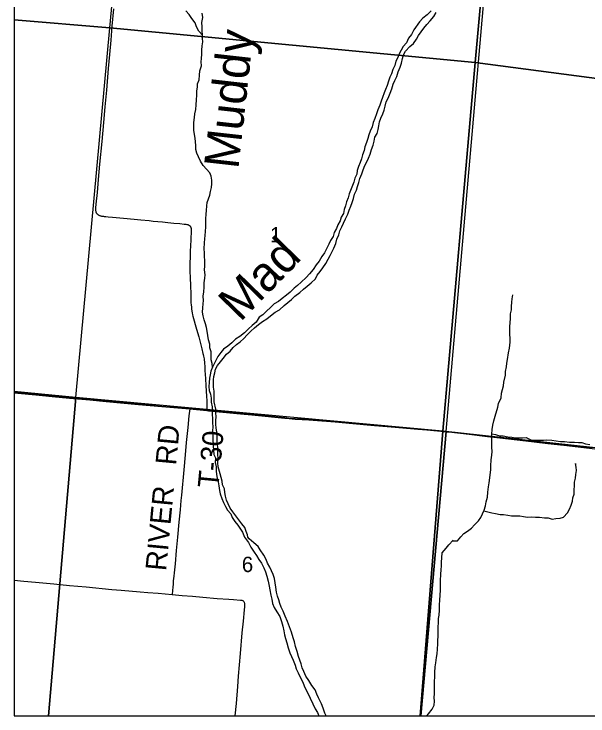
# Model space of a CAD drawing. Extents: x 0 to 1101, y 0 to 440.
# Drawn here: x 837.326 to 838.896, y 368.306 to 370.225 of the extents above; entities that cross this region are included whole.
import ezdxf

# ---------------------------------------------------------------- set-up
doc = ezdxf.new("R2010")
doc.units = 0
for name, color, linetype in [('Default', 7, 'Continuous'), ('GM_X_County_Road', 7, 'Continuous'), ('GM_X_Major_River', 7, 'Continuous'), ('GM_X_Major_River_Text', 7, 'Continuous'), ('GM_X_Minor_River', 7, 'Continuous'), ('GM_X_Minor_River_Text', 7, 'Continuous'), ('GM_X_Section', 7, 'Continuous'), ('GM_X_Section_Text', 7, 'Continuous'), ('GM_X_Township', 7, 'Continuous'), ('GM_X_Township_Road', 7, 'Continuous'), ('GM_X_Township_Road_Text', 7, 'Continuous'), ('SH_Cut_Line', 7, 'Continuous')]:
    doc.layers.add(name, color=color, linetype=linetype)

msp = doc.modelspace()

# ---------------------------------------------------------------- linework, layer by layer
at = {"layer": 'Default'}
for points in [[(837.3258, 371.197), (837.3258, 370.209), (837.5876, 370.1865), (837.6798, 371.163)], [(837.3258, 370.209), (837.3258, 369.1925), (837.4946, 369.1763), (837.5876, 370.1865)], [(837.3258, 369.1925), (837.3258, 368.3059), (837.4205, 368.3059), (837.4946, 369.1763)], [(837.4205, 368.3059), (838.4369, 368.3059), (838.4991, 369.0845), (837.4946, 369.1763)], [(838.4369, 368.3059), (839.5076, 368.3059), (839.5518, 368.9699), (838.4991, 369.0845)]]:
    msp.add_lwpolyline(points, close=True, dxfattribs=at)
at = {"layer": 'GM_X_County_Road'}
msp.add_line((837.8071, 369.145), (837.8528, 369.1407), dxfattribs=at)
for points in [[(837.3258, 374.2255), (837.3258, 369.1897), (837.3856, 369.184), (837.4392, 369.1791), (837.4772, 369.1755), (837.5329, 369.1702), (837.5777, 369.166), (837.6663, 369.1581), (837.73, 369.1522), (837.8069, 369.1455), (837.8526, 369.1413), (837.8578, 369.1408), (837.8967, 369.1372), (837.945, 369.1327), (837.9759, 369.1298), (838.0129, 369.1262), (838.0395, 369.1235), (838.0668, 369.1206), (838.0783, 369.1193), (838.0945, 369.1179), (838.1324, 369.1159), (838.1435, 369.1152), (838.2042, 369.1103), (838.242, 369.1069), (838.3113, 369.1008), (838.3571, 369.0967), (838.4307, 369.0901), (838.4549, 369.0881), (838.4932, 369.0846), (838.5083, 369.0832), (838.6818, 371.0723)], [(837.3258, 369.1892), (837.3858, 369.1834), (837.4395, 369.1785), (837.4774, 369.1749), (837.5331, 369.1697), (837.5779, 369.1654), (837.6665, 369.1575), (837.7302, 369.1517), (837.8071, 369.145)], [(837.8528, 369.1407), (837.858, 369.1403), (837.8969, 369.1367), (837.9452, 369.1321), (837.9761, 369.1293), (838.0132, 369.1257), (838.0397, 369.1229), (838.067, 369.12), (838.0785, 369.1187), (838.0948, 369.1174), (838.1326, 369.1154), (838.1438, 369.1147), (838.2044, 369.1097), (838.2422, 369.1064), (838.3115, 369.1002), (838.3573, 369.0962), (838.431, 369.0896), (838.4551, 369.0876), (838.4935, 369.0841), (838.5085, 369.0827)], [(838.9074, 369.0373), (838.8377, 369.0453), (838.7858, 369.0515), (838.726, 369.0584), (838.655, 369.0663), (838.6204, 369.0704), (838.571, 369.0763), (838.5384, 369.0802), (838.5151, 369.0826), (838.5083, 369.0832), (838.4388, 368.3059), (844.6555, 368.3059)], [(838.5085, 369.0827), (838.5153, 369.0821), (838.5386, 369.0797), (838.5713, 369.0757), (838.6206, 369.0698), (838.6552, 369.0657), (838.7262, 369.0578), (838.7861, 369.051), (838.8379, 369.0448), (838.9077, 369.0367), (838.9675, 369.0299), (839.025, 369.0234), (839.0564, 369.0198), (839.0787, 369.0173), (839.1027, 369.0145), (839.1391, 369.0101), (839.1699, 369.0064), (839.1964, 369.0033), (839.2635, 368.9953), (839.3104, 368.9898), (839.4085, 368.9784), (839.4363, 368.9751), (839.5234, 368.9652), (839.5572, 368.9616)]]:
    msp.add_lwpolyline(points, dxfattribs=at)
msp.add_lwpolyline([(837.3258, 369.1897), (837.3258, 368.3059), (838.4388, 368.3059), (838.5083, 369.0832), (838.4932, 369.0846), (838.4549, 369.0881), (838.4307, 369.0901), (838.3571, 369.0967), (838.3113, 369.1008), (838.242, 369.1069), (838.2042, 369.1103), (838.1435, 369.1152), (838.1324, 369.1159), (838.0945, 369.1179), (838.0783, 369.1193), (838.0668, 369.1206), (838.0395, 369.1235), (838.0129, 369.1262), (837.9759, 369.1298), (837.945, 369.1327), (837.8967, 369.1372), (837.8578, 369.1408), (837.8526, 369.1413), (837.8069, 369.1455), (837.73, 369.1522), (837.6663, 369.1581), (837.5777, 369.166), (837.5329, 369.1702), (837.4772, 369.1755), (837.4392, 369.1791), (837.3856, 369.184)], close=True, dxfattribs=at)
at = {"layer": 'GM_X_Major_River'}
for points in [[(838.4671, 370.2336), (838.4558, 370.2225), (838.4445, 370.2134), (838.4351, 370.2034), (838.4193, 370.1818), (838.4128, 370.169), (838.4053, 370.1582), (838.3993, 370.1462), (838.3906, 370.1358), (838.385, 370.1261), (838.3798, 370.1155), (838.3757, 370.1058), (838.3705, 370.0953), (838.3675, 370.0843), (838.3622, 370.0727), (838.3581, 370.0614), (838.354, 370.0516), (838.3499, 370.0411), (838.3461, 370.029), (838.3424, 370.0184), (838.338, 370.0087), (838.3338, 369.9962), (838.3301, 369.9861), (838.3264, 369.9755), (838.3207, 369.9631), (838.3173, 369.9514), (838.3124, 369.9394), (838.3083, 369.9285), (838.3053, 369.9164), (838.3004, 369.9043), (838.2963, 369.8942), (838.2941, 369.8839), (838.2904, 369.873), (838.2855, 369.8617)], [(838.3004, 369.8415), (838.3038, 369.854), (838.3084, 369.866), (838.3106, 369.877), (838.3124, 369.8876), (838.3188, 369.8981), (838.3218, 369.9086), (838.3236, 369.9185), (838.3254, 369.9295), (838.3295, 369.9396), (838.3344, 369.9517), (838.3381, 369.9618), (838.3407, 369.9728), (838.3437, 369.9841), (838.3493, 369.9942), (838.3547, 370.0085), (838.3595, 370.0198), (838.3633, 370.0327), (838.3674, 370.0428), (838.373, 370.0537), (838.3765, 370.0665), (838.3821, 370.0793), (838.3855, 370.0899), (838.3881, 370.1027), (838.3911, 370.1133), (838.3971, 370.1234), (838.4085, 370.136), (838.4182, 370.1441), (838.4269, 370.1556), (838.4325, 370.1661), (838.44, 370.1758), (838.4471, 370.1859), (838.4554, 370.1955), (838.4644, 370.2059), (838.4739, 370.2182), (838.481, 370.2283)], [(838.2855, 369.8617), (838.2833, 369.8511), (838.2795, 369.8398), (838.2765, 369.8285), (838.2725, 369.8187), (838.2683, 369.8078), (838.2646, 369.7965), (838.2632, 369.787), (838.2579, 369.7761), (838.2553, 369.7652), (838.2516, 369.7554), (838.2463, 369.7426), (838.2426, 369.7328), (838.2396, 369.7218), (838.2355, 369.7109), (838.2326, 369.7), (838.2292, 369.6898), (838.227, 369.6796), (838.221, 369.6695), (838.2181, 369.6593), (838.2117, 369.6484), (838.2076, 369.6387), (838.2016, 369.627), (838.1986, 369.6165), (838.1911, 369.6057), (838.1866, 369.5955), (838.1806, 369.5831), (838.1753, 369.5722), (838.1678, 369.5614), (838.1602, 369.5487), (838.152, 369.5391), (838.1444, 369.526), (838.1338, 369.5141), (838.1248, 369.5045), (838.1115, 369.4912), (838.1017, 369.4827), (838.092, 369.4754), (838.0811, 369.4643), (838.071, 369.4558), (838.0597, 369.4474), (838.0489, 369.439), (838.0373, 369.4325), (838.0275, 369.4221), (838.0166, 369.4122), (838.0064, 369.4026), (837.9968, 369.3956), (837.988, 369.3822), (837.9771, 369.373), (837.967, 369.3642), (837.9564, 369.3531), (837.9436, 369.3428), (837.9316, 369.3359), (837.9219, 369.326), (837.9106, 369.3164), (837.899, 369.3088), (837.8919, 369.2991), (837.8836, 369.2887), (837.8787, 369.2789), (837.8731, 369.2688), (837.8687, 369.259), (837.8642, 369.2485), (837.862, 369.2387), (837.8606, 369.2288), (837.8599, 369.2174), (837.8588, 369.2068), (837.8592, 369.1954), (837.8631, 369.1857), (837.8647, 369.1746), (837.8655, 369.1632), (837.8674, 369.1509), (837.8682, 369.1402), (837.8676, 369.1304), (837.8687, 369.1181), (837.8688, 369.1075), (837.8696, 369.0964), (837.8689, 369.0854), (837.8697, 369.0736), (837.8698, 369.064), (837.8707, 369.0434), (837.8719, 369.032), (837.8723, 369.0209), (837.8766, 369.0113), (837.8763, 368.9987), (837.8786, 368.9872), (837.879, 368.9762), (837.8795, 368.9663), (837.8815, 368.9563), (837.8842, 368.9463), (837.8865, 368.9348), (837.8881, 368.9222), (837.8901, 368.9126), (837.8939, 368.9007), (837.8992, 368.8891), (837.9039, 368.8783), (837.91, 368.8682), (837.9188, 368.858), (837.9227, 368.8484), (837.9296, 368.8375), (837.938, 368.8274), (837.9504, 368.8079), (837.9565, 368.7945)], [(837.9654, 368.7944), (837.9645, 368.8006), (837.9608, 368.8099), (837.9568, 368.8211), (837.9492, 368.8312), (837.9404, 368.8418), (837.9323, 368.8527), (837.9239, 368.864), (837.9166, 368.8741), (837.912, 368.8853), (837.907, 368.8957), (837.9043, 368.9065), (837.9023, 368.9168), (837.9011, 368.9267), (837.8957, 368.9376), (837.8956, 368.9475), (837.8925, 368.9575), (837.8894, 368.9679), (837.8846, 368.987), (837.8834, 368.9977), (837.8842, 369.0095), (837.8837, 369.0206), (837.8829, 369.0305), (837.8832, 369.0404), (837.8812, 369.0511), (837.8815, 369.0622), (837.8815, 369.0732), (837.8802, 369.0828), (837.8786, 369.0927), (837.8782, 369.1038), (837.8781, 369.1133), (837.8791, 369.1235), (837.8779, 369.1342), (837.8775, 369.1445), (837.8735, 369.1645), (837.8734, 369.174), (837.8729, 369.1839), (837.8732, 369.1934), (837.8716, 369.2045), (837.8712, 369.214), (837.8715, 369.2247), (837.8721, 369.2342), (837.8747, 369.244), (837.8765, 369.2539), (837.8825, 369.2636), (837.8907, 369.2736), (837.8978, 369.2833), (837.9069, 369.2944), (837.9166, 369.3033), (837.9249, 369.3129), (837.9346, 369.3214), (837.9443, 369.3287), (837.9541, 369.3372), (837.9635, 369.3475), (837.974, 369.3579), (837.9838, 369.3667), (837.9943, 369.3763), (838.0059, 369.3843), (838.0175, 369.3916), (838.0276, 369.3993), (838.0404, 369.4092), (838.0516, 369.4164), (838.0645, 369.4279), (838.0746, 369.4359), (838.0847, 369.4444), (838.0944, 369.4532), (838.1072, 369.4631), (838.1178, 369.4723), (838.1279, 369.4804), (838.1388, 369.49), (838.1501, 369.5003), (838.1553, 369.5112), (838.1636, 369.5208), (838.1703, 369.5305), (838.1786, 369.5428), (838.1847, 369.5541), (838.1906, 369.5642), (838.2011, 369.5844), (838.2057, 369.5976), (838.209, 369.6093), (838.2147, 369.6206), (838.2173, 369.6319), (838.2225, 369.6428), (838.227, 369.6533), (838.2323, 369.6646), (838.2387, 369.6773), (838.2429, 369.6886), (838.2473, 369.6992), (838.2507, 369.7097), (838.254, 369.7207), (838.2574, 369.7324), (838.2623, 369.7429), (838.2656, 369.7531), (838.2686, 369.7644), (838.2716, 369.775), (838.2772, 369.7877), (838.281, 369.7983), (838.2859, 369.8107), (838.2911, 369.8204), (838.2956, 369.831), (838.3004, 369.8415)], [(837.9565, 368.7945), (837.9673, 368.7796), (837.9739, 368.767), (837.9828, 368.7539), (837.9887, 368.7443), (837.9958, 368.7335), (838.0025, 368.7239), (838.0095, 368.7108), (838.0134, 368.6997), (838.017, 368.6882), (838.0206, 368.6741), (838.0238, 368.6607), (838.0259, 368.6504), (838.0283, 368.6359), (838.0307, 368.6252), (838.0332, 368.6134), (838.0372, 368.6019), (838.045, 368.5907), (838.0527, 368.5777), (838.0578, 368.5643), (838.0614, 368.5513), (838.0638, 368.5387), (838.0659, 368.5272), (838.068, 368.5173), (838.072, 368.5058), (838.0759, 368.4924), (838.0803, 368.4783), (838.0846, 368.4683), (838.0898, 368.458), (838.0945, 368.4449), (838.0977, 368.4346), (838.1029, 368.4235), (838.1091, 368.4101), (838.1154, 368.3986), (838.1197, 368.3882), (838.1245, 368.3779), (838.1315, 368.3644), (838.1355, 368.3548), (838.1428, 368.3391), (838.1495, 368.3257), (838.1558, 368.3157), (838.16, 368.3059)], [(837.9691, 368.7896), (837.9654, 368.7944)], [(838.1794, 368.3059), (838.1759, 368.3134), (838.1712, 368.3272), (838.1665, 368.3391), (838.1591, 368.3552), (838.1544, 368.3659), (838.1493, 368.3774), (838.1407, 368.3894), (838.1322, 368.4032), (838.1244, 368.4151), (838.1182, 368.4274), (838.1142, 368.437), (838.1109, 368.4481), (838.1073, 368.4584), (838.1041, 368.4687), (838.1005, 368.4817), (838.0962, 368.4959), (838.0926, 368.5081), (838.0894, 368.5196), (838.0847, 368.5345), (838.0797, 368.5498), (838.0738, 368.5644), (838.0672, 368.5789), (838.0621, 368.592), (838.0566, 368.6035), (838.053, 368.6134), (838.0498, 368.623), (838.0469, 368.6333), (838.0437, 368.6444), (838.042, 368.6577), (838.0403, 368.6699), (838.0382, 368.6818), (838.0343, 368.6925), (838.0302, 368.7024), (838.0255, 368.7128), (838.0196, 368.7236), (838.0156, 368.7335), (838.0093, 368.7458), (837.9993, 368.7603), (837.9935, 368.7693), (837.9822, 368.7788), (837.9691, 368.7896)]]:
    msp.add_lwpolyline(points, dxfattribs=at)
at = {"layer": 'GM_X_Minor_River'}
for points in [[(837.8417, 370.1666), (837.831, 370.1775), (837.8253, 370.1891), (837.821, 370.2002), (837.8119, 370.2123), (837.805, 370.2236), (837.7962, 370.2334)], [(837.8687, 369.2591), (837.8678, 369.269), (837.8651, 369.2793), (837.8654, 369.2904), (837.8653, 369.301), (837.8615, 369.3118), (837.8614, 369.3217), (837.858, 369.3344), (837.8557, 369.3459), (837.8545, 369.3573), (837.8521, 369.3681), (837.8494, 369.3781), (837.8455, 369.3885), (837.8436, 369.3992), (837.8412, 369.4099), (837.8419, 369.4217), (837.8434, 369.4323), (837.8444, 369.4418), (837.8432, 369.4529), (837.8451, 369.465), (837.8455, 369.478), (837.8462, 369.4894), (837.8477, 369.5026), (837.8484, 369.5121), (837.8472, 369.5251), (837.8479, 369.5354), (837.8476, 369.5506), (837.8472, 369.5621), (837.8467, 369.5716), (837.8459, 369.583), (837.8467, 369.5994), (837.8478, 369.61), (837.8485, 369.6195), (837.8495, 369.6301), (837.8503, 369.6427), (837.8502, 369.6534), (837.8509, 369.6644), (837.8517, 369.6773), (837.8523, 369.6876), (837.8531, 369.7001), (837.8545, 369.7096), (837.8575, 369.7194), (837.8615, 369.7292), (837.863, 369.7398), (837.8656, 369.7504), (837.867, 369.7606), (837.8665, 369.7701), (837.8653, 369.7812), (837.8618, 369.7908), (837.8522, 369.8007), (837.843, 369.8108), (837.8362, 369.8228), (837.8301, 369.8341), (837.8262, 369.8441), (837.8227, 369.8545), (837.823, 369.8655), (837.8218, 369.8755), (837.8213, 369.8854), (837.8197, 369.8953), (837.8178, 369.9068), (837.8173, 369.9179), (837.818, 369.9281), (837.8199, 369.9414), (837.8206, 369.952), (837.8232, 369.9637), (837.8244, 369.9763), (837.8251, 369.9896), (837.8259, 370.0025), (837.8258, 370.0143), (837.8273, 370.0245), (837.8279, 370.034), (837.8324, 370.0446), (837.8328, 370.0575), (837.8343, 370.0692), (837.8385, 370.0832), (837.8373, 370.0939), (837.8383, 370.1034), (837.8394, 370.1148), (837.8393, 370.1254), (837.8405, 370.1376), (837.8419, 370.1482), (837.8418, 370.1581), (837.8417, 370.1676), (837.8405, 370.1779), (837.8405, 370.1897), (837.8393, 370.2016), (837.8419, 370.2148), (837.8408, 370.2267)], [(838.5255, 368.7846), (838.5386, 368.7848), (838.548, 368.7952), (838.5559, 368.8049), (838.5663, 368.8106), (838.5776, 368.8191), (838.5858, 368.8287), (838.5968, 368.839), (838.6024, 368.8488), (838.6072, 368.8585), (838.6117, 368.8687), (838.6158, 368.8807), (838.6176, 368.8914), (838.6207, 368.9035), (838.6222, 368.9175), (838.6238, 368.9319), (838.6256, 368.9429), (838.6272, 368.957), (838.6301, 368.9797), (838.63, 368.9892), (838.6312, 369.0056), (838.6331, 369.0185), (838.6334, 369.0287), (838.6326, 369.0406), (838.6326, 369.0516), (838.6333, 369.0642), (838.6329, 369.076), (838.6337, 369.0893), (838.6359, 369.1006), (838.6385, 369.1124), (838.6416, 369.1256), (838.6491, 369.1498), (838.6509, 369.16), (838.6582, 369.1754), (838.6593, 369.1883), (838.6619, 369.1981), (838.6648, 369.2083), (838.6659, 369.2186), (838.6703, 369.2375), (838.6705, 369.2474), (838.6732, 369.2602), (838.6739, 369.2701), (838.6761, 369.2803), (838.6789, 369.2985), (838.6811, 369.311), (838.6831, 369.3273), (838.683, 369.3376), (838.6823, 369.3498), (838.6822, 369.3609), (838.6817, 369.3704), (838.6828, 369.3807), (838.6839, 369.3924), (838.6835, 369.405), (838.6865, 369.416), (838.6871, 369.4255), (838.6878, 369.4369), (838.6881, 369.4464), (838.6903, 369.457)], [(838.633, 369.0768), (838.6431, 369.0749), (838.654, 369.0715), (838.6635, 369.0716), (838.6767, 369.069), (838.6873, 369.0683), (838.6979, 369.066), (838.7074, 369.0661), (838.7169, 369.0659), (838.7267, 369.0667), (838.7398, 369.0606), (838.7531, 369.0594), (838.7626, 369.0599), (838.774, 369.06), (838.7835, 369.0604), (838.7971, 369.06), (838.8088, 369.0578), (838.8209, 369.0559), (838.8316, 369.0563), (838.8452, 369.054), (838.8592, 369.0544), (838.8698, 369.0537), (838.8793, 369.0534), (838.8894, 369.05), (838.9011, 369.0482)], [(838.6106, 368.8662), (838.6221, 368.8634), (838.6331, 368.8608), (838.6433, 368.8594), (838.6553, 368.8567), (838.6652, 368.8564), (838.6765, 368.8549), (838.6871, 368.8531), (838.6996, 368.8531), (838.7095, 368.8528), (838.7193, 368.851), (838.7306, 368.8491), (838.742, 368.8499), (838.7527, 368.8496), (838.7636, 368.8489), (838.7765, 368.8474), (838.7867, 368.8471), (838.7976, 368.8437), (838.8083, 368.8453), (838.8198, 368.8469), (838.8293, 368.8492), (838.8399, 368.8611), (838.8451, 368.8708), (838.8496, 368.8825), (838.8533, 368.8927), (838.8548, 368.9022), (838.8581, 368.9124), (838.858, 368.9238), (838.8588, 368.9352), (838.8591, 368.9451), (838.8616, 368.956), (838.8631, 368.9655), (838.8645, 368.9765), (838.864, 368.9861), (838.862, 368.9956), (838.862, 368.9945)], [(838.4555, 368.3059), (838.4593, 368.3119), (838.4698, 368.3247), (838.4753, 368.3352), (838.4762, 368.3466), (838.4752, 368.3561), (838.4758, 368.3663), (838.4756, 368.3789), (838.4758, 368.3887), (838.4764, 368.4013), (838.477, 368.4123), (838.4772, 368.4248), (838.4782, 368.44), (838.4796, 368.4513), (838.4817, 368.4661), (838.4834, 368.476), (838.484, 368.4881), (838.485, 368.5029), (838.4856, 368.5124), (838.4858, 368.5238), (838.4863, 368.5332), (838.4858, 368.5473), (838.4872, 368.5621), (838.4874, 368.5723), (838.4887, 368.5818), (838.4893, 368.5955), (838.4899, 368.6095), (838.4902, 368.622), (838.4912, 368.6365), (838.4925, 368.6493), (838.4927, 368.6588), (838.4926, 368.674), (838.493, 368.6945), (838.4939, 368.7044), (838.4949, 368.7169), (838.4954, 368.7264), (838.496, 368.7385), (838.4974, 368.7514), (838.5078, 368.7641), (838.5156, 368.7739), (838.5269, 368.7861)]]:
    msp.add_lwpolyline(points, dxfattribs=at)
at = {"layer": 'GM_X_Section'}
for points in [[(837.6798, 371.163), (838.6765, 371.074), (838.5869, 370.0925), (837.5876, 370.1865)], [(838.6765, 371.074), (839.7037, 370.9776), (839.6271, 369.9558), (838.5869, 370.0925)], [(837.5876, 370.1865), (838.5869, 370.0925), (838.4991, 369.0845), (837.4946, 369.1763)], [(838.5869, 370.0925), (839.6271, 369.9558), (839.5518, 368.9699), (838.4991, 369.0845)]]:
    msp.add_lwpolyline(points, close=True, dxfattribs=at)
at = {"layer": 'GM_X_Township'}
msp.add_lwpolyline([(838.9074, 369.0373), (838.8377, 369.0453), (838.7858, 369.0515), (838.726, 369.0584), (838.655, 369.0663), (838.6204, 369.0704), (838.571, 369.0763), (838.5384, 369.0802), (838.5151, 369.0826), (838.5083, 369.0832), (838.6818, 371.0723)], dxfattribs=at)
at = {"layer": 'GM_X_Township_Road'}
msp.add_line((837.8528, 369.1407), (837.8071, 369.145), dxfattribs=at)
for points in [[(837.598, 370.2386), (837.5937, 370.191), (837.5906, 370.1533), (837.5873, 370.1137), (837.5837, 370.0755), (837.5787, 370.0168), (837.5743, 369.9709), (837.5703, 369.9284), (837.5658, 369.8758), (837.56, 369.8146), (837.5562, 369.7726), (837.5528, 369.7368), (837.5495, 369.705), (837.5488, 369.6949), (837.5487, 369.6925), (837.5488, 369.6898), (837.5489, 369.6885), (837.549, 369.6871), (837.5492, 369.6859), (837.5494, 369.685), (837.5496, 369.684), (837.5499, 369.6832), (837.5503, 369.6823), (837.5508, 369.6814), (837.5513, 369.6805), (837.552, 369.6796), (837.5526, 369.6788), (837.5531, 369.6782), (837.5539, 369.6775), (837.555, 369.6766), (837.5558, 369.676), (837.5569, 369.6753), (837.558, 369.6748), (837.5593, 369.6742), (837.5608, 369.6736), (837.5622, 369.6732), (837.5636, 369.6727), (837.5652, 369.6724), (837.5666, 369.6721), (837.5684, 369.6719), (837.5701, 369.6717), (837.5721, 369.6714), (837.5745, 369.6712), (837.5769, 369.671), (837.5837, 369.6705), (837.5955, 369.6695), (837.6254, 369.6665), (837.6542, 369.6638), (837.673, 369.6621), (837.6959, 369.6598), (837.7063, 369.6588), (837.7192, 369.6575), (837.7324, 369.6561), (837.7465, 369.6547), (837.7629, 369.6532), (837.7791, 369.6518), (837.7908, 369.6506), (837.7956, 369.65), (837.7987, 369.6495), (837.7998, 369.6493), (837.8009, 369.649), (837.8019, 369.6487), (837.803, 369.6483), (837.8039, 369.6478), (837.8047, 369.6473), (837.8053, 369.6469), (837.8063, 369.6462), (837.8069, 369.6457), (837.8074, 369.6451), (837.808, 369.6444), (837.8083, 369.6437), (837.8087, 369.6428), (837.8091, 369.642), (837.8095, 369.6411), (837.8098, 369.6401), (837.81, 369.6391), (837.8102, 369.6379), (837.8103, 369.6369), (837.8103, 369.6356), (837.8104, 369.633), (837.8103, 369.6292), (837.81, 369.6225), (837.8098, 369.6177), (837.8095, 369.6135), (837.809, 369.6049), (837.8085, 369.594), (837.8083, 369.5878), (837.808, 369.5793), (837.8075, 369.5652), (837.8072, 369.5559), (837.807, 369.548), (837.8069, 369.5387), (837.807, 369.5233), (837.8075, 369.5016), (837.8082, 369.4842), (837.809, 369.4568), (837.8096, 369.4407), (837.8099, 369.4351), (837.8103, 369.4295), (837.8109, 369.4236), (837.8115, 369.4184), (837.8124, 369.4126), (837.8133, 369.4074), (837.8144, 369.4027), (837.8153, 369.3983), (837.825, 369.3633), (837.831, 369.3418), (837.8356, 369.3244), (837.8396, 369.3097), (837.8426, 369.2969), (837.8433, 369.2941), (837.8444, 369.2893), (837.845, 369.2859), (837.8457, 369.2824), (837.8463, 369.2786), (837.8467, 369.2739), (837.8471, 369.2688), (837.8475, 369.2631), (837.848, 369.2553), (837.8482, 369.2504), (837.8495, 369.2285), (837.8507, 369.2084), (837.8526, 369.1803), (837.853, 369.1677), (837.8535, 369.1569), (837.8536, 369.1543), (837.8535, 369.1511), (837.8533, 369.1483), (837.8532, 369.146), (837.853, 369.1437), (837.8528, 369.1407)], [(837.8071, 369.145), (837.8052, 369.1329), (837.8042, 369.1261), (837.801, 369.094), (837.7971, 369.0538), (837.7939, 369.0197), (837.7901, 368.9783), (837.7837, 368.9096), (837.7822, 368.8948), (837.7799, 368.8694), (837.7767, 368.8354), (837.773, 368.7945), (837.7697, 368.758), (837.7662, 368.7221), (837.7636, 368.6974), (837.7626, 368.6881), (837.7615, 368.6756), (837.7607, 368.666), (837.76, 368.6576), (837.7594, 368.6489), (837.7587, 368.6379)], [(837.3258, 368.6768), (837.3527, 368.6742), (837.3843, 368.6714), (837.4345, 368.6666), (837.4771, 368.6626), (837.5006, 368.6605), (837.5235, 368.6584), (837.5934, 368.652), (837.6188, 368.6499), (837.6709, 368.6454), (837.6921, 368.6435), (837.7197, 368.6412), (837.7587, 368.6379)], [(837.7587, 368.6379), (837.7855, 368.6355), (837.8143, 368.6329), (837.8421, 368.6305), (837.8811, 368.6273), (837.9138, 368.6248), (837.9265, 368.6239), (837.9453, 368.6227), (837.9467, 368.6226), (837.9481, 368.6225), (837.9493, 368.6222), (837.9504, 368.6219), (837.9516, 368.6213), (837.9525, 368.6206), (837.9532, 368.62), (837.954, 368.6192), (837.9546, 368.6183), (837.9553, 368.6172), (837.9558, 368.6159), (837.9562, 368.6145), (837.9565, 368.6132), (837.9566, 368.6109), (837.9561, 368.6044), (837.9554, 368.5964), (837.9523, 368.5648), (837.9492, 368.5327), (837.9445, 368.477), (837.9388, 368.4144), (837.9367, 368.3866), (837.9331, 368.3401), (837.9299, 368.3059)]]:
    msp.add_lwpolyline(points, dxfattribs=at)
at = {"layer": 'SH_Cut_Line'}
msp.add_lwpolyline([(837.3258, 378.2649), (837.3258, 368.3059), (850.9258, 368.3059)], dxfattribs=at)

# ---------------------------------------------------------------- texts
at = {"layer": 'GM_X_Major_River_Text'}
msp.add_text('Mad', height=0.09465, rotation=45.7783, dxfattribs=at).set_placement((837.9444, 369.3806))
at = {"layer": 'GM_X_Minor_River_Text'}
msp.add_text('Muddy', height=0.09464, rotation=83.6168, dxfattribs=at).set_placement((837.9393, 369.7988))
at = {"layer": 'GM_X_Section_Text'}
for s, p in [('1', (838.026, 369.6005)), ('6', (837.9489, 368.6992))]:
    msp.add_text(s, height=0.0419, rotation=0, dxfattribs=at).set_placement(p)
at = {"layer": 'GM_X_Township_Road_Text'}
for s, rotation, p in [('RD', 84.6287, (837.7691, 368.9898)), ('T-30', 84.5036, (837.8846, 368.9271)), ('RIVER', 84.5789, (837.7417, 368.7008))]:
    msp.add_text(s, height=0.05682, rotation=rotation, dxfattribs=at).set_placement(p)

doc.saveas('drawing.dxf')
